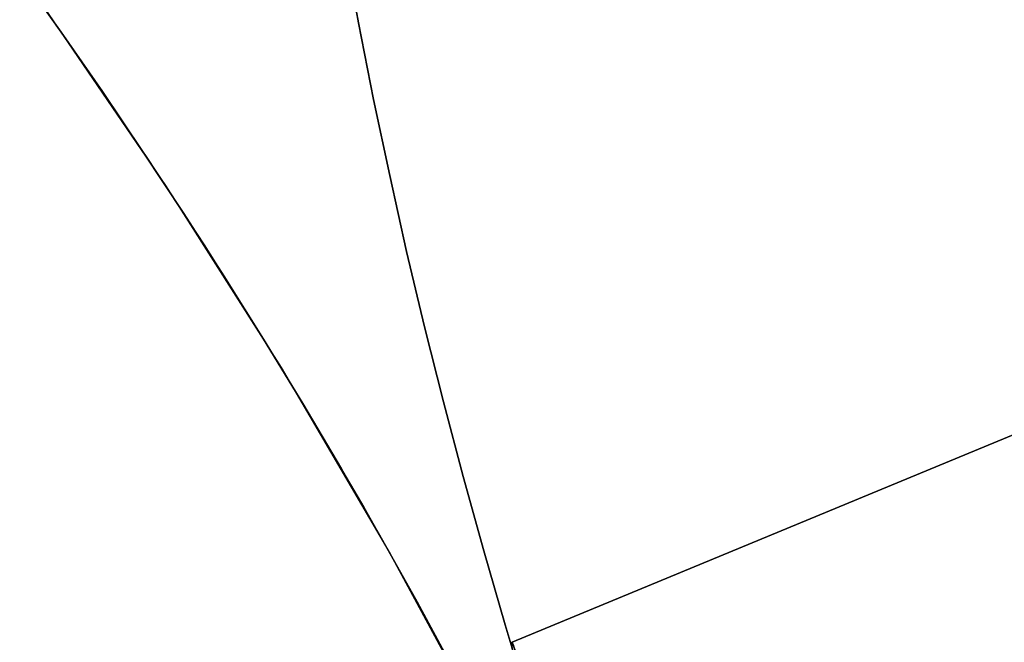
# Model space of a CAD drawing. Extents: x -3378 to 3007, y -425 to 173.
# Tile 339 of 396: x 2237.01 to 2239.37, y 22.75 to 24.24. Entities that reach past the tile are written whole.
import ezdxf

# ---------------------------------------------------------------- set-up
doc = ezdxf.new("R2010")
doc.units = 0
doc.layers.add('PREDEFINITO', color=7, linetype='CONTINUOUS')

msp = doc.modelspace()

# ---------------------------------------------------------------- linework, layer by layer
at = {"layer": 'PREDEFINITO'}
for p, q in [((2252.0938, 28.5081, 2348.5415), (2238.1893, 22.7486, 2348.5415)), ((2252.0938, 28.5081, 2572.0831), (2238.1893, 22.7486, 2572.0831)), ((2252.0938, 28.5081, 2795.6246), (2238.1893, 22.7486, 2795.6246)), ((2238.1893, 22.7486, 2125), (2252.0938, 28.5081, 2125)), ((2238.1893, 22.7486, 3019.1661), (2252.0938, 28.5081, 3019.1661)), ((2237.1068, 24.2129, 1830.6147), (2237.0072, 24.353, 1830.692)), ((2237.0072, 24.353, 1845.1426), (2237.1068, 24.2129, 1845.2199)), ((2237.1068, 24.2129, 2254.6978), (2237.0072, 24.353, 2254.775)), ((2237.0072, 24.353, 2269.2257), (2237.1068, 24.2129, 2269.3029)), ((2237.1068, 24.2129, 1406.5316), (2237.0072, 24.353, 1406.6089)), ((2237.0072, 24.353, 1421.0595), (2237.1068, 24.2129, 1421.1368)), ((2237.0344, 24.3151, 1345.3879), (2237.1766, 24.1126, 1345.334)), ((2237.0648, 24.2724, 2295), (2237.3571, 23.8449, 2295)), ((2237.0648, 24.2724, 1820.0006), (2237.3571, 23.8449, 1820.0006)), ((2237.0648, 24.2724, 2057.5021), (2237.3571, 23.8449, 2057.5021)), ((2237.2058, 24.0701, 1830.5411), (2237.1068, 24.2129, 1830.6147)), ((2237.1068, 24.2129, 1845.2199), (2237.2058, 24.0701, 1845.2935)), ((2237.2058, 24.0701, 2254.6241), (2237.1068, 24.2129, 2254.6978)), ((2237.1068, 24.2129, 2269.3029), (2237.2058, 24.0701, 2269.3766)), ((2237.2058, 24.0701, 1406.458), (2237.1068, 24.2129, 1406.5316)), ((2237.1068, 24.2129, 1421.1368), (2237.2058, 24.0701, 1421.2104)), ((2237.1766, 24.1126, 1345.334), (2237.316, 23.9071, 1345.2839)), ((2237.304, 23.925, 1830.4713), (2237.2058, 24.0701, 1830.5411)), ((2237.2058, 24.0701, 1845.2935), (2237.304, 23.925, 1845.3633)), ((2237.304, 23.925, 2254.5544), (2237.2058, 24.0701, 2254.6241)), ((2237.2058, 24.0701, 2269.3766), (2237.304, 23.925, 2269.4463)), ((2237.304, 23.925, 1406.3882), (2237.2058, 24.0701, 1406.458)), ((2237.2058, 24.0701, 1421.2104), (2237.304, 23.925, 1421.2802)), ((2237.4013, 23.7775, 1830.4055), (2237.304, 23.925, 1830.4713)), ((2237.304, 23.925, 1845.3633), (2237.4013, 23.7775, 1845.4291)), ((2237.4013, 23.7775, 2254.4885), (2237.304, 23.925, 2254.5544)), ((2237.304, 23.925, 2269.4463), (2237.4013, 23.7775, 2269.5122)), ((2237.4013, 23.7775, 1406.3224), (2237.304, 23.925, 1406.3882)), ((2237.304, 23.925, 1421.2802), (2237.4013, 23.7775, 1421.346)), ((2237.316, 23.9071, 1345.2839), (2237.4499, 23.7025, 1345.2385)), ((2237.3571, 23.8449, 2295), (2237.6345, 23.4077, 2295)), ((2237.3571, 23.8449, 1820.0006), (2237.6345, 23.4077, 1820.0006)), ((2237.3571, 23.8449, 2057.5021), (2237.6345, 23.4077, 2057.5021)), ((2237.4975, 23.6277, 1830.3436), (2237.4013, 23.7775, 1830.4055)), ((2237.4013, 23.7775, 1845.4291), (2237.4975, 23.6277, 1845.491)), ((2237.4975, 23.6277, 2254.4267), (2237.4013, 23.7775, 2254.4885)), ((2237.4013, 23.7775, 2269.5122), (2237.4975, 23.6277, 2269.5741)), ((2237.4975, 23.6277, 1406.2605), (2237.4013, 23.7775, 1406.3224)), ((2237.4013, 23.7775, 1421.346), (2237.4975, 23.6277, 1421.4079)), ((2237.4499, 23.7025, 1345.2385), (2237.5807, 23.4951, 1345.1969)), ((2237.5927, 23.4757, 1830.2857), (2237.4975, 23.6277, 1830.3436)), ((2237.4975, 23.6277, 1845.491), (2237.5927, 23.4757, 1845.5489)), ((2237.5927, 23.4757, 2254.3688), (2237.4975, 23.6277, 2254.4267)), ((2237.4975, 23.6277, 2269.5741), (2237.5927, 23.4757, 2269.6319)), ((2237.5927, 23.4757, 1406.2026), (2237.4975, 23.6277, 1406.2605)), ((2237.4975, 23.6277, 1421.4079), (2237.5927, 23.4757, 1421.4658)), ((2237.5807, 23.4951, 1345.1969), (2237.7085, 23.2852, 1345.1592)), ((2237.6868, 23.3214, 1830.2318), (2237.5927, 23.4757, 1830.2857)), ((2237.5927, 23.4757, 1845.5489), (2237.6868, 23.3214, 1845.6027)), ((2237.6868, 23.3214, 2254.3149), (2237.5927, 23.4757, 2254.3688)), ((2237.5927, 23.4757, 2269.6319), (2237.6868, 23.3214, 2269.6858)), ((2237.6868, 23.3214, 1406.1488), (2237.5927, 23.4757, 1406.2026)), ((2237.5927, 23.4757, 1421.4658), (2237.6868, 23.3214, 1421.5197)), ((2237.6345, 23.4077, 2295), (2237.8966, 22.9611, 2295)), ((2237.6345, 23.4077, 1820.0006), (2237.8966, 22.9611, 1820.0006)), ((2237.6345, 23.4077, 2057.5021), (2237.8966, 22.9611, 2057.5021)), ((2237.7796, 23.1649, 1830.1821), (2237.6868, 23.3214, 1830.2318)), ((2237.6868, 23.3214, 1845.6027), (2237.7796, 23.1649, 1845.6525)), ((2237.7796, 23.1649, 2254.2651), (2237.6868, 23.3214, 2254.3149)), ((2237.6868, 23.3214, 2269.6858), (2237.7796, 23.1649, 2269.7356)), ((2237.7796, 23.1649, 1406.099), (2237.6868, 23.3214, 1406.1488)), ((2237.6868, 23.3214, 1421.5197), (2237.7796, 23.1649, 1421.5694)), ((2237.7085, 23.2852, 1345.1592), (2237.8331, 23.0726, 1345.1254)), ((2237.8711, 23.0063, 1830.1364), (2237.7796, 23.1649, 1830.1821)), ((2237.7796, 23.1649, 1845.6525), (2237.8711, 23.0063, 1845.6982)), ((2237.8711, 23.0063, 2254.2195), (2237.7796, 23.1649, 2254.2651)), ((2237.7796, 23.1649, 2269.7356), (2237.8711, 23.0063, 2269.7812)), ((2237.8711, 23.0063, 1406.0533), (2237.7796, 23.1649, 1406.099)), ((2237.7796, 23.1649, 1421.5694), (2237.8711, 23.0063, 1421.6151)), ((2237.8331, 23.0726, 1345.1254), (2237.9519, 22.8623, 1345.0962)), ((2237.9611, 22.8456, 1830.0949), (2237.8711, 23.0063, 1830.1364)), ((2237.8711, 23.0063, 1845.6982), (2237.9611, 22.8456, 1845.7396)), ((2237.9611, 22.8456, 2254.178), (2237.8711, 23.0063, 2254.2195)), ((2237.8711, 23.0063, 2269.7812), (2237.9611, 22.8456, 2269.8227)), ((2237.9611, 22.8456, 1406.0119), (2237.8711, 23.0063, 1406.0533)), ((2237.8711, 23.0063, 1421.6151), (2237.9611, 22.8456, 1421.6566)), ((2237.8966, 22.9611, 2295), (2238.1432, 22.5058, 2295)), ((2237.8966, 22.9611, 1820.0006), (2238.1432, 22.5058, 1820.0006)), ((2237.8966, 22.9611, 2057.5021), (2238.1432, 22.5058, 2057.5021)), ((2237.9519, 22.8623, 1345.0962), (2238.0674, 22.6498, 1345.0708)), ((2238.0496, 22.6831, 1830.0578), (2237.9611, 22.8456, 1830.0949)), ((2237.9611, 22.8456, 1845.7396), (2238.0496, 22.6831, 1845.7768)), ((2238.0496, 22.6831, 2254.1408), (2237.9611, 22.8456, 2254.178)), ((2237.9611, 22.8456, 2269.8227), (2238.0496, 22.6831, 2269.8599)), ((2238.0496, 22.6831, 1405.9747), (2237.9611, 22.8456, 1406.0119)), ((2237.9611, 22.8456, 1421.6566), (2238.0496, 22.6831, 1421.6937))]:
    msp.add_line(p, q, dxfattribs=at)
for centre in [(2252.552, 27.0743, 1255), (2252.552, 27.0743, 1235), (2252.552, 27.0743, 1245), (2252.552, 27.0743, 3155), (2252.552, 27.0743, 3175), (2252.552, 27.0743, 3165)]:
    msp.add_circle(centre, 15, dxfattribs=at)
at = {"layer": 'PREDEFINITO', "extrusion": (0, 0, -1)}
for centre in [(-2252.552, 27.0743, -3155), (-2252.552, 27.0743, -1255), (-2252.552, 27.0743, -2205)]:
    msp.add_circle(centre, 15, dxfattribs=at)
at = {"layer": 'PREDEFINITO', "extrusion": (-0.941879, -0.335952, -1.5393e-13)}
msp.add_arc((731.9968, 2125, -2115.7465), 1.5, 89.9281, 270.0719, dxfattribs=at)
at = {"layer": 'PREDEFINITO', "extrusion": (0.941879, 0.335952, 2.83556e-13)}
msp.add_arc((-731.9968, 3019.1661, 2115.7465), 1.5, 269.9281, 90.0719, dxfattribs=at)
at = {"layer": 'PREDEFINITO', "extrusion": (-0.932847, -0.359393, -0.025145)}
for centre in [(784.9187, 2295.0752, -2155.1191), (784.9187, 2518.546, -2160.7401)]:
    msp.add_arc(centre, 1.5016, 90.0075, 179.9567, dxfattribs=at)
at = {"layer": 'PREDEFINITO', "extrusion": (-0.932847, -0.359393, 0.025145)}
msp.add_arc((784.9187, 2623.9936, -2031.389), 1.5016, 180.0433, 269.9925, dxfattribs=at)
at = {"layer": 'PREDEFINITO', "extrusion": (0.932848, 0.359392, 0.025144)}
msp.add_arc((-784.9159, 2742.0198, 2166.3585), 1.5016, 0.0433, 89.9925, dxfattribs=at)
at = {"layer": 'PREDEFINITO', "extrusion": (0.932848, 0.359392, -0.025144)}
msp.add_arc((-784.9159, 2847.4617, 2025.7729), 1.5016, 270.0075, 359.9567, dxfattribs=at)

doc.saveas('drawing.dxf')
